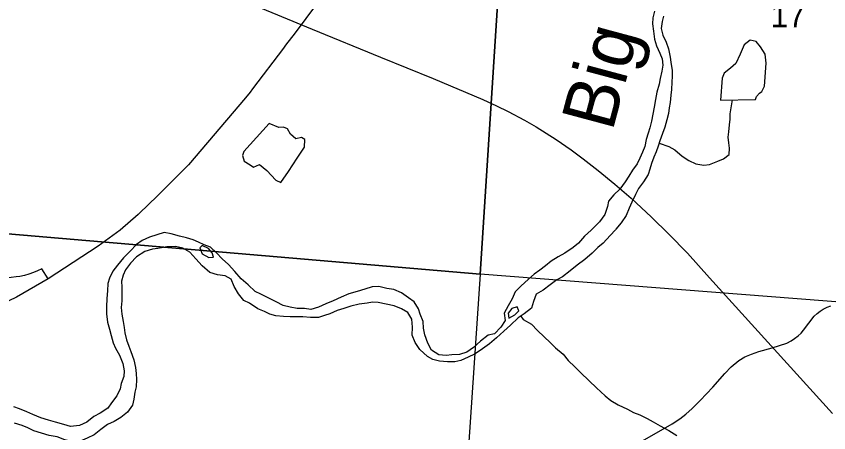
# Model space of a CAD drawing. Extents: x 0 to 34, y 0 to 22.
# Drawn here: x 4.15 to 5.595, y 14.886 to 15.628 of the extents above; entities that cross this region are included whole.
import ezdxf

# ---------------------------------------------------------------- set-up
doc = ezdxf.new("R2010")
doc.units = 0
for name, color, linetype in [('GM_X_City_Street', 7, 'Continuous'), ('GM_X_Interchange_Ramps', 7, 'Continuous'), ('GM_X_Interstate_Route', 7, 'Continuous'), ('GM_X_Major_River', 7, 'Continuous'), ('GM_X_Major_River_Text', 7, 'Continuous'), ('GM_X_Minor_Lake', 7, 'Continuous'), ('GM_X_Minor_River', 7, 'Continuous'), ('GM_X_Rail_Line', 7, 'Continuous'), ('GM_X_Section', 7, 'Continuous'), ('GM_X_Section_Text', 7, 'Continuous')]:
    doc.layers.add(name, color=color, linetype=linetype)

msp = doc.modelspace()

# ---------------------------------------------------------------- linework, layer by layer
at = {"layer": 'GM_X_City_Street'}
msp.add_lwpolyline([(5.2634, 14.8716), (5.3164, 14.9017), (5.33, 14.9109), (5.3409, 14.9193), (5.3521, 14.9292), (5.3664, 14.9435), (5.3886, 14.9675), (5.4101, 14.9918), (5.4214, 15.0033), (5.4351, 15.0148), (5.4455, 15.0211), (5.4573, 15.0263), (5.4704, 15.0305), (5.4941, 15.0374), (5.5201, 15.0457), (5.5281, 15.0497), (5.534, 15.0537), (5.5405, 15.0587), (5.5456, 15.0637), (5.5498, 15.0688), (5.5687, 15.0936), (5.5745, 15.0985), (5.5796, 15.1026), (5.5852, 15.1062), (5.5921, 15.1097), (5.5987, 15.112)], dxfattribs=at)
at = {"layer": 'GM_X_Interchange_Ramps'}
msp.add_lwpolyline([(4.2064, 15.1604), (4.1949, 15.1779), (4.1875, 15.1746), (4.1801, 15.1715), (4.1718, 15.1686), (4.1643, 15.1664), (4.1562, 15.1646), (4.1494, 15.1635), (4.1405, 15.1625), (4.1312, 15.1621), (4.122, 15.1623), (4.112, 15.1632), (4.1027, 15.1647), (4.0934, 15.1668), (4.0821, 15.1703), (4.0312, 15.1868), (3.9871, 15.201), (3.9809, 15.2032)], dxfattribs=at)
at = {"layer": 'GM_X_Interstate_Route'}
for points in [[(5.0605, 16.1428), (5.0421, 16.1182), (4.9845, 16.0408), (4.8417, 15.8574), (4.7439, 15.7311), (4.6456, 15.5984), (4.6286, 15.576), (4.6249, 15.5711)], [(4.6249, 15.5711), (4.5699, 15.4987), (4.5654, 15.4927)], [(4.5654, 15.4927), (4.5576, 15.4824), (4.456, 15.3634), (4.401, 15.3077), (4.3683, 15.2764), (4.3664, 15.2747)], [(4.3664, 15.2747), (4.3342, 15.2466), (4.2954, 15.2181), (4.2064, 15.1604), (4.1502, 15.1273), (4.0859, 15.0972), (4.048, 15.08), (4.0357, 15.075), (4.0231, 15.0698), (4.0187, 15.068)]]:
    msp.add_lwpolyline(points, dxfattribs=at)
at = {"layer": 'GM_X_Major_River'}
for points in [[(5.2848, 15.6371), (5.2821, 15.625), (5.2817, 15.614), (5.2832, 15.6011), (5.2851, 15.5871), (5.2885, 15.5749), (5.2946, 15.562), (5.2987, 15.5518), (5.2995, 15.5404), (5.298, 15.5302), (5.2953, 15.5169), (5.2931, 15.5067), (5.2893, 15.4923), (5.287, 15.4794), (5.2843, 15.4657), (5.2821, 15.4536), (5.2798, 15.4407), (5.2764, 15.4293), (5.2737, 15.4194), (5.2703, 15.4081), (5.2677, 15.3959), (5.2639, 15.3857), (5.2589, 15.3751), (5.254, 15.3652), (5.2457, 15.3534), (5.2393, 15.3432), (5.2328, 15.333), (5.2233, 15.3197), (5.2127, 15.3098), (5.2029, 15.2984), (5.2014, 15.289), (5.1965, 15.2745), (5.1874, 15.2616), (5.1756, 15.2503)], [(5.3007, 15.628), (5.2984, 15.6182), (5.2969, 15.606), (5.2999, 15.5939), (5.3056, 15.5814), (5.3097, 15.57), (5.3128, 15.5552), (5.3143, 15.5458), (5.3162, 15.5313), (5.3162, 15.5211), (5.3158, 15.5105), (5.315, 15.4976), (5.3139, 15.4874), (5.3127, 15.4741), (5.3112, 15.4646), (5.3097, 15.4547), (5.307, 15.4434), (5.3036, 15.4305), (5.2991, 15.4187), (5.2942, 15.4062), (5.2915, 15.3963), (5.2881, 15.3865), (5.2836, 15.3766), (5.2794, 15.3656), (5.2767, 15.3554), (5.2737, 15.3459), (5.2654, 15.333), (5.2567, 15.3208), (5.2514, 15.3106), (5.2449, 15.2966), (5.24, 15.2863), (5.2343, 15.2727), (5.2256, 15.2601), (5.2161, 15.2484)], [(5.1756, 15.2503), (5.1725, 15.2468), (5.1607, 15.2362), (5.1499, 15.2239), (5.14, 15.2159), (5.1253, 15.2061), (5.1135, 15.1996), (5.101, 15.1917), (5.0908, 15.1834), (5.081, 15.1754), (5.0711, 15.1682), (5.0609, 15.1595), (5.0473, 15.147), (5.037, 15.1368), (5.0317, 15.1243), (5.0245, 15.1118), (5.0177, 15.0989), (5.0192, 15.086), (5.0116, 15.0739), (5.0006, 15.0621), (4.9889, 15.0599), (4.9753, 15.0489), (4.9632, 15.0379), (4.9514, 15.0296), (4.9378, 15.0254), (4.9242, 15.0247), (4.9143, 15.0235), (4.9011, 15.0251), (4.8883, 15.0334), (4.8818, 15.0459), (4.8766, 15.0604), (4.8743, 15.0725), (4.8736, 15.0843), (4.8683, 15.0971), (4.8653, 15.107), (4.8573, 15.1195), (4.8471, 15.1264), (4.835, 15.1355), (4.821, 15.1412), (4.8086, 15.1431), (4.7946, 15.1465), (4.7825, 15.1458), (4.7696, 15.142), (4.7563, 15.1378), (4.7412, 15.1337), (4.7276, 15.1276), (4.7136, 15.1212), (4.7, 15.1155), (4.6875, 15.1095), (4.6738, 15.1057), (4.6621, 15.1076), (4.6493, 15.1076), (4.6371, 15.1099), (4.6243, 15.1126), (4.6118, 15.119), (4.5978, 15.1266), (4.5846, 15.1327), (4.5744, 15.1376), (4.5619, 15.1494), (4.5494, 15.1604), (4.5385, 15.1733), (4.5271, 15.1858), (4.5158, 15.1957), (4.506, 15.2063), (4.4954, 15.2166), (4.4837, 15.2208), (4.4739, 15.2257), (4.464, 15.2295), (4.4523, 15.2329), (4.4398, 15.2364), (4.4251, 15.2402), (4.4126, 15.2428), (4.3997, 15.2383), (4.3865, 15.2345), (4.3736, 15.2285), (4.3634, 15.2213), (4.352, 15.2092), (4.3403, 15.1974), (4.3297, 15.1845), (4.3213, 15.1739), (4.3153, 15.1614), (4.3126, 15.152), (4.3118, 15.1387), (4.3107, 15.1254), (4.3099, 15.1106), (4.3099, 15.0981), (4.3118, 15.0833), (4.3152, 15.0708), (4.3182, 15.0594), (4.3219, 15.0462), (4.3261, 15.0367), (4.3333, 15.0242), (4.3389, 15.0097), (4.3416, 14.9961), (4.3408, 14.9862), (4.3362, 14.9737), (4.3343, 14.9643), (4.3283, 14.9521), (4.3192, 14.9392), (4.3127, 14.9298), (4.2991, 14.9207)], [(5.2161, 15.2484), (5.2157, 15.2475), (5.2063, 15.2375), (5.1938, 15.2234), (5.1839, 15.2159), (5.1741, 15.206), (5.1612, 15.1947), (5.1476, 15.1844), (5.1351, 15.1742), (5.1211, 15.164), (5.1112, 15.1583), (5.0995, 15.1496), (5.087, 15.1401), (5.0745, 15.133), (5.0699, 15.1197), (5.0661, 15.1079), (5.0533, 15.0977), (5.0423, 15.0905), (5.0287, 15.0776), (5.0169, 15.0667), (5.004, 15.0549), (4.9912, 15.0447), (4.9749, 15.0326), (4.9647, 15.0261), (4.9533, 15.0205), (4.9404, 15.0148), (4.9298, 15.0125), (4.917, 15.0122), (4.9026, 15.0137), (4.8909, 15.0167), (4.8811, 15.0221), (4.8675, 15.0346), (4.8591, 15.0467), (4.8539, 15.06), (4.8546, 15.0744), (4.8535, 15.0881), (4.8463, 15.1002), (4.835, 15.107), (4.8221, 15.112), (4.7934, 15.1181), (4.7836, 15.1188), (4.7737, 15.117), (4.7597, 15.1151), (4.7446, 15.1113), (4.7321, 15.1071), (4.7207, 15.1037), (4.7075, 15.0981), (4.6977, 15.095), (4.6871, 15.0916), (4.6731, 15.0913), (4.6591, 15.0924), (4.6481, 15.0928), (4.6368, 15.0925), (4.625, 15.0929), (4.6114, 15.094), (4.6008, 15.097), (4.591, 15.102), (4.5796, 15.1065), (4.5645, 15.1168), (4.5547, 15.1214), (4.5449, 15.1335), (4.5373, 15.1464), (4.5317, 15.1597), (4.5211, 15.1654), (4.5075, 15.1673), (4.4942, 15.1715), (4.4802, 15.1836), (4.4689, 15.1958), (4.4583, 15.2079), (4.4462, 15.2147), (4.4326, 15.2178), (4.4175, 15.2171), (4.4016, 15.2144), (4.3917, 15.2129), (4.3781, 15.2091), (4.3634, 15.1993), (4.3531, 15.1879), (4.3437, 15.1762), (4.3395, 15.1667), (4.3368, 15.1561), (4.3372, 15.1451), (4.3376, 15.1356), (4.3375, 15.1208), (4.3364, 15.1091), (4.3375, 15.0973), (4.3398, 15.0844), (4.3413, 15.0738), (4.3428, 15.0643), (4.3458, 15.0518), (4.3499, 15.0404), (4.3537, 15.031), (4.3586, 15.0158), (4.3616, 15.0025), (4.3631, 14.9915), (4.3635, 14.9809), (4.3627, 14.9676), (4.3604, 14.9582), (4.3585, 14.946), (4.3566, 14.9354), (4.3475, 14.9225), (4.3358, 14.9134)], [(4.498, 15.2067), (4.4916, 15.2143), (4.4803, 15.2193), (4.4761, 15.2155)], [(4.4761, 15.2155), (4.4806, 15.2045), (4.4924, 15.1984), (4.5007, 15.1988), (4.498, 15.2067)], [(5.0404, 15.1106), (5.0313, 15.1076), (5.0245, 15.0993), (5.026, 15.0902)], [(5.026, 15.0902), (5.0366, 15.0962), (5.0434, 15.103), (5.0404, 15.1106)], [(4.2991, 14.9207), (4.2877, 14.915), (4.2752, 14.9052), (4.262, 14.8991), (4.2461, 14.8972), (4.234, 14.901), (4.2196, 14.9049), (4.2068, 14.9087), (4.1935, 14.9128), (4.1792, 14.9185), (4.1686, 14.9231), (4.1553, 14.9284), (4.1455, 14.9322)], [(4.3358, 14.9134), (4.3237, 14.9063), (4.3119, 14.9006), (4.2998, 14.8919), (4.2881, 14.8824), (4.276, 14.8764), (4.2631, 14.8711), (4.2502, 14.8699), (4.2362, 14.8734), (4.2222, 14.8787), (4.2082, 14.8814), (4.1943, 14.8852), (4.181, 14.8897), (4.1704, 14.8951), (4.1602, 14.8989), (4.1462, 14.903)]]:
    msp.add_lwpolyline(points, dxfattribs=at)
at = {"layer": 'GM_X_Minor_Lake'}
for points in [[(5.4647, 15.4794), (5.4663, 15.4851), (5.4717, 15.4907), (5.4759, 15.4937), (5.4805, 15.5032), (5.4839, 15.5441), (5.4818, 15.5601), (5.4736, 15.5731), (5.4661, 15.583), (5.4551, 15.5854), (5.4445, 15.5767), (5.4375, 15.5601), (5.4294, 15.5438), (5.4202, 15.5355), (5.4088, 15.5262), (5.4053, 15.5178), (5.4023, 15.4784)], [(5.4023, 15.4784), (5.4647, 15.4794)], [(4.5995, 15.4368), (4.5544, 15.3867), (4.552, 15.3798), (4.5553, 15.37), (4.5655, 15.363), (4.5719, 15.3592), (4.5825, 15.3637), (4.5953, 15.3529), (4.6114, 15.3357), (4.6205, 15.3319), (4.6339, 15.3515), (4.6493, 15.3749), (4.6624, 15.3945), (4.6632, 15.4082), (4.6572, 15.412), (4.647, 15.4094), (4.6376, 15.4175), (4.632, 15.427), (4.6248, 15.4301), (4.6169, 15.4298)], [(4.6169, 15.4298), (4.5995, 15.4368)]]:
    msp.add_lwpolyline(points, dxfattribs=at)
at = {"layer": 'GM_X_Minor_River'}
for points in [[(5.293, 15.4017), (5.3106, 15.3957), (5.3211, 15.3899), (5.3339, 15.3788), (5.3459, 15.3707), (5.3584, 15.3649), (5.3728, 15.3625), (5.383, 15.364), (5.3974, 15.3695), (5.4077, 15.374), (5.4176, 15.3815), (5.4185, 15.3929), (5.4171, 15.4024), (5.416, 15.4123), (5.4169, 15.4221), (5.4185, 15.4346), (5.4193, 15.4445), (5.4198, 15.454), (5.424, 15.4788)], [(5.0474, 15.0938), (5.0514, 15.0879), (5.066, 15.0793), (5.0768, 15.0681), (5.0887, 15.0569), (5.0991, 15.0469), (5.1088, 15.0376), (5.1222, 15.026), (5.1315, 15.0145), (5.1431, 15.0033), (5.1531, 14.9936), (5.1688, 14.9786), (5.1818, 14.9658), (5.1971, 14.9519), (5.2075, 14.9434), (5.2206, 14.9356), (5.2372, 14.9281), (5.2477, 14.9222), (5.2589, 14.9179), (5.2721, 14.9116), (5.2826, 14.9053), (5.2953, 14.8987), (5.3107, 14.8901), (5.3249, 14.8811)]]:
    msp.add_lwpolyline(points, dxfattribs=at)
at = {"layer": 'GM_X_Rail_Line'}
msp.add_lwpolyline([(4.5595, 15.6526), (4.6759, 15.6047), (4.7976, 15.5547), (4.8912, 15.5167), (4.9797, 15.4797), (5.0041, 15.4683), (5.0247, 15.4582), (5.054, 15.4427), (5.0744, 15.4306), (5.1102, 15.408), (5.1365, 15.3897), (5.1581, 15.3739), (5.1845, 15.3533), (5.2145, 15.3289), (5.2433, 15.3039), (5.2796, 15.2701), (5.3107, 15.2397), (5.3434, 15.2056), (5.383, 15.1619), (5.6015, 14.9204)], dxfattribs=at)
at = {"layer": 'GM_X_Section'}
for points in [[(4.1066, 16.2613), (5.0408, 16.1927), (4.9746, 15.1686), (4.037, 15.2488), (4.1014, 16.2018)], [(5.0408, 16.1927), (6.0779, 16.1089), (6.0038, 15.0886), (4.9746, 15.1686)], [(4.037, 15.2488), (4.9746, 15.1686), (4.9053, 14.1412), (3.9642, 14.1968), (4.0318, 15.1906)]]:
    msp.add_lwpolyline(points, close=True, dxfattribs=at)
msp.add_lwpolyline([(5.9313, 14.1), (6.0038, 15.0886), (4.9746, 15.1686), (4.9053, 14.1412), (5.4703, 14.1)], dxfattribs=at)

# ---------------------------------------------------------------- texts
at = {"layer": 'GM_X_Major_River_Text'}
msp.add_text('Big', height=0.09469, rotation=75.0006, dxfattribs=at).set_placement((5.2099, 15.421))
at = {"layer": 'GM_X_Section_Text'}
msp.add_text('17', height=0.04186, rotation=0, dxfattribs=at).set_placement((5.4917, 15.6083))

doc.saveas('drawing.dxf')
